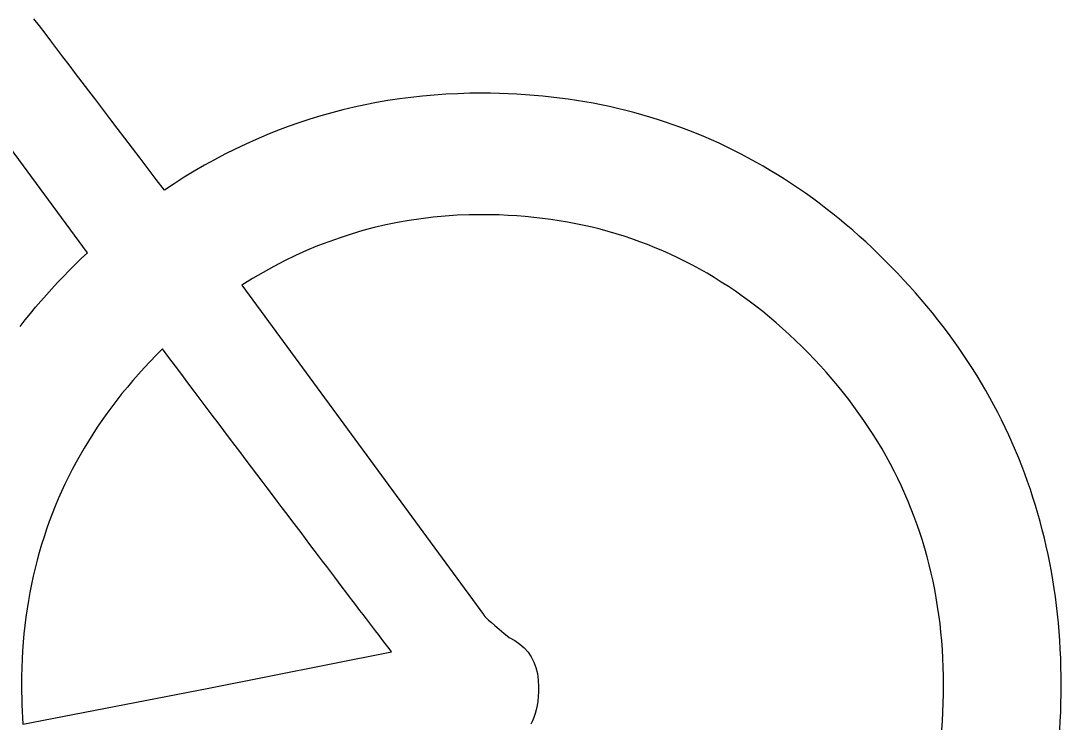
# Model space of a CAD drawing. Extents: x 99999.1 to 100095.7, y 99995 to 100010.7.
# Drawn here: x 100063.3599 to 100063.4301, y 100003.6218 to 100003.6692 of the extents above; entities that cross this region are included whole.
import ezdxf

# ---------------------------------------------------------------- set-up
doc = ezdxf.new("R2010")
doc.units = 0
doc.layers.add('TR_SN_ConstructionSigns', color=7, linetype='Continuous')

msp = doc.modelspace()

# ---------------------------------------------------------------- linework, layer by layer
at = {"layer": 'TR_SN_ConstructionSigns'}
for p, q in [((100063.361108, 100003.668855), (100063.360736, 100003.669341)), ((100063.361489, 100003.668356), (100063.361108, 100003.668855)), ((100063.361881, 100003.667842), (100063.361489, 100003.668356)), ((100063.362283, 100003.667316), (100063.361881, 100003.667842)), ((100063.362695, 100003.666775), (100063.362283, 100003.667316)), ((100063.363118, 100003.666221), (100063.362695, 100003.666775)), ((100063.36355, 100003.665653), (100063.363118, 100003.666221)), ((100063.363993, 100003.665071), (100063.36355, 100003.665653)), ((100063.36435, 100003.65356), (100063.355809, 100003.665144)), ((100063.364446, 100003.664476), (100063.363993, 100003.665071)), ((100063.364909, 100003.663867), (100063.364446, 100003.664476)), ((100063.365383, 100003.663244), (100063.364909, 100003.663867)), ((100063.384627, 100003.663817), (100063.383859, 100003.663685)), ((100063.3854, 100003.663934), (100063.384627, 100003.663817)), ((100063.386179, 100003.664035), (100063.3854, 100003.663934)), ((100063.386962, 100003.66412), (100063.386179, 100003.664035)), ((100063.38775, 100003.66419), (100063.386962, 100003.66412)), ((100063.388543, 100003.664245), (100063.38775, 100003.66419)), ((100063.389342, 100003.664284), (100063.388543, 100003.664245)), ((100063.390145, 100003.664307), (100063.389342, 100003.664284)), ((100063.390953, 100003.664315), (100063.390145, 100003.664307)), ((100063.39155, 100003.664311), (100063.390953, 100003.664315)), ((100063.392145, 100003.664299), (100063.39155, 100003.664311)), ((100063.392736, 100003.664279), (100063.392145, 100003.664299)), ((100063.393324, 100003.664251), (100063.392736, 100003.664279)), ((100063.393908, 100003.664215), (100063.393324, 100003.664251)), ((100063.39449, 100003.66417), (100063.393908, 100003.664215)), ((100063.395068, 100003.664118), (100063.39449, 100003.66417)), ((100063.395643, 100003.664058), (100063.395068, 100003.664118)), ((100063.396214, 100003.66399), (100063.395643, 100003.664058)), ((100063.396783, 100003.663913), (100063.396214, 100003.66399)), ((100063.397348, 100003.663829), (100063.396783, 100003.663913)), ((100063.39791, 100003.663737), (100063.397348, 100003.663829)), ((100063.365867, 100003.662608), (100063.365383, 100003.663244)), ((100063.381584, 100003.663194), (100063.380835, 100003.663)), ((100063.382337, 100003.663373), (100063.381584, 100003.663194)), ((100063.383096, 100003.663537), (100063.382337, 100003.663373)), ((100063.383859, 100003.663685), (100063.383096, 100003.663537)), ((100063.398469, 100003.663637), (100063.39791, 100003.663737)), ((100063.399024, 100003.663528), (100063.398469, 100003.663637)), ((100063.399576, 100003.663412), (100063.399024, 100003.663528)), ((100063.400125, 100003.663287), (100063.399576, 100003.663412)), ((100063.400671, 100003.663155), (100063.400125, 100003.663287)), ((100063.401214, 100003.663014), (100063.400671, 100003.663155)), ((100063.366361, 100003.661958), (100063.365867, 100003.662608)), ((100063.379354, 100003.662564), (100063.37862, 100003.662323)), ((100063.380092, 100003.66279), (100063.379354, 100003.662564)), ((100063.380835, 100003.663), (100063.380092, 100003.66279)), ((100063.401753, 100003.662866), (100063.401214, 100003.663014)), ((100063.402289, 100003.662709), (100063.401753, 100003.662866)), ((100063.402822, 100003.662545), (100063.402289, 100003.662709)), ((100063.403352, 100003.662372), (100063.402822, 100003.662545)), ((100063.403878, 100003.662192), (100063.403352, 100003.662372)), ((100063.366865, 100003.661294), (100063.366361, 100003.661958)), ((100063.377168, 100003.661793), (100063.37645, 100003.661506)), ((100063.377892, 100003.662066), (100063.377168, 100003.661793)), ((100063.37862, 100003.662323), (100063.377892, 100003.662066)), ((100063.404401, 100003.662003), (100063.403878, 100003.662192)), ((100063.404921, 100003.661806), (100063.404401, 100003.662003)), ((100063.405438, 100003.661601), (100063.404921, 100003.661806)), ((100063.367379, 100003.660617), (100063.366865, 100003.661294)), ((100063.375736, 100003.661202), (100063.375028, 100003.660883)), ((100063.37645, 100003.661506), (100063.375736, 100003.661202)), ((100063.405952, 100003.661389), (100063.405438, 100003.661601)), ((100063.406462, 100003.661168), (100063.405952, 100003.661389)), ((100063.406969, 100003.660939), (100063.406462, 100003.661168)), ((100063.367904, 100003.659926), (100063.367379, 100003.660617)), ((100063.374324, 100003.660548), (100063.373625, 100003.660198)), ((100063.375028, 100003.660883), (100063.374324, 100003.660548)), ((100063.407473, 100003.660702), (100063.406969, 100003.660939)), ((100063.407973, 100003.660458), (100063.407473, 100003.660702)), ((100063.40847, 100003.660205), (100063.407973, 100003.660458)), ((100063.368438, 100003.659221), (100063.367904, 100003.659926)), ((100063.372932, 100003.659832), (100063.372243, 100003.659451)), ((100063.373625, 100003.660198), (100063.372932, 100003.659832)), ((100063.408965, 100003.659944), (100063.40847, 100003.660205)), ((100063.409455, 100003.659675), (100063.408965, 100003.659944)), ((100063.409943, 100003.659398), (100063.409455, 100003.659675)), ((100063.368983, 100003.658502), (100063.368438, 100003.659221)), ((100063.37156, 100003.659054), (100063.370881, 100003.658642)), ((100063.372243, 100003.659451), (100063.37156, 100003.659054)), ((100063.410427, 100003.659113), (100063.409943, 100003.659398)), ((100063.410909, 100003.65882), (100063.410427, 100003.659113)), ((100063.369539, 100003.65777), (100063.368983, 100003.658502)), ((100063.370207, 100003.658214), (100063.369539, 100003.65777)), ((100063.370881, 100003.658642), (100063.370207, 100003.658214)), ((100063.411386, 100003.658519), (100063.410909, 100003.65882)), ((100063.411861, 100003.65821), (100063.411386, 100003.658519)), ((100063.412333, 100003.657893), (100063.411861, 100003.65821)), ((100063.412801, 100003.657568), (100063.412333, 100003.657893)), ((100063.413266, 100003.657234), (100063.412801, 100003.657568)), ((100063.413728, 100003.656893), (100063.413266, 100003.657234)), ((100063.414186, 100003.656544), (100063.413728, 100003.656893)), ((100063.389295, 100003.65608), (100063.388478, 100003.656026)), ((100063.390117, 100003.656112), (100063.389295, 100003.65608)), ((100063.390945, 100003.656123), (100063.390117, 100003.656112)), ((100063.391544, 100003.656118), (100063.390945, 100003.656123)), ((100063.392138, 100003.656102), (100063.391544, 100003.656118)), ((100063.392729, 100003.656077), (100063.392138, 100003.656102)), ((100063.393315, 100003.656042), (100063.392729, 100003.656077)), ((100063.414641, 100003.656187), (100063.414186, 100003.656544)), ((100063.415093, 100003.655822), (100063.414641, 100003.656187)), ((100063.384483, 100003.655433), (100063.383702, 100003.65525)), ((100063.385271, 100003.655595), (100063.384483, 100003.655433)), ((100063.386064, 100003.655735), (100063.385271, 100003.655595)), ((100063.386863, 100003.655853), (100063.386064, 100003.655735)), ((100063.387668, 100003.65595), (100063.386863, 100003.655853)), ((100063.388478, 100003.656026), (100063.387668, 100003.65595)), ((100063.393897, 100003.655997), (100063.393315, 100003.656042)), ((100063.394475, 100003.655941), (100063.393897, 100003.655997)), ((100063.395049, 100003.655875), (100063.394475, 100003.655941)), ((100063.395619, 100003.6558), (100063.395049, 100003.655875)), ((100063.396185, 100003.655714), (100063.395619, 100003.6558)), ((100063.396747, 100003.655618), (100063.396185, 100003.655714)), ((100063.397304, 100003.655512), (100063.396747, 100003.655618)), ((100063.397858, 100003.655396), (100063.397304, 100003.655512)), ((100063.398407, 100003.65527), (100063.397858, 100003.655396)), ((100063.415542, 100003.655448), (100063.415093, 100003.655822)), ((100063.415988, 100003.655067), (100063.415542, 100003.655448)), ((100063.382156, 100003.654818), (100063.381392, 100003.654571)), ((100063.382926, 100003.655045), (100063.382156, 100003.654818)), ((100063.383702, 100003.65525), (100063.382926, 100003.655045)), ((100063.398953, 100003.655134), (100063.398407, 100003.65527)), ((100063.399494, 100003.654987), (100063.398953, 100003.655134)), ((100063.400031, 100003.654831), (100063.399494, 100003.654987)), ((100063.400564, 100003.654664), (100063.400031, 100003.654831)), ((100063.401093, 100003.654488), (100063.400564, 100003.654664)), ((100063.41643, 100003.654678), (100063.415988, 100003.655067)), ((100063.416869, 100003.65428), (100063.41643, 100003.654678)), ((100063.379881, 100003.65401), (100063.379134, 100003.653697)), ((100063.380633, 100003.654301), (100063.379881, 100003.65401)), ((100063.381392, 100003.654571), (100063.380633, 100003.654301)), ((100063.401618, 100003.654301), (100063.401093, 100003.654488)), ((100063.402139, 100003.654104), (100063.401618, 100003.654301)), ((100063.402656, 100003.653897), (100063.402139, 100003.654104)), ((100063.417305, 100003.653875), (100063.416869, 100003.65428)), ((100063.363933, 100003.653162), (100063.36435, 100003.65356)), ((100063.378393, 100003.653363), (100063.377658, 100003.653008)), ((100063.379134, 100003.653697), (100063.378393, 100003.653363)), ((100063.403169, 100003.65368), (100063.402656, 100003.653897)), ((100063.403677, 100003.653453), (100063.403169, 100003.65368)), ((100063.404182, 100003.653216), (100063.403677, 100003.653453)), ((100063.417738, 100003.653461), (100063.417305, 100003.653875)), ((100063.418167, 100003.65304), (100063.417738, 100003.653461)), ((100063.363121, 100003.652358), (100063.363523, 100003.652762)), ((100063.363523, 100003.652762), (100063.363933, 100003.653162)), ((100063.376929, 100003.65263), (100063.376205, 100003.652232)), ((100063.377658, 100003.653008), (100063.376929, 100003.65263)), ((100063.404682, 100003.652969), (100063.404182, 100003.653216)), ((100063.405178, 100003.652712), (100063.404682, 100003.652969)), ((100063.40567, 100003.652444), (100063.405178, 100003.652712)), ((100063.418594, 100003.65261), (100063.418167, 100003.65304)), ((100063.419014, 100003.652175), (100063.418594, 100003.65261)), ((100063.362336, 100003.651542), (100063.362725, 100003.651952)), ((100063.362725, 100003.651952), (100063.363121, 100003.652358)), ((100063.376205, 100003.652232), (100063.375487, 100003.651811)), ((100063.406159, 100003.652167), (100063.40567, 100003.652444)), ((100063.406643, 100003.651879), (100063.406159, 100003.652167)), ((100063.407123, 100003.651581), (100063.406643, 100003.651879)), ((100063.419427, 100003.651737), (100063.419014, 100003.652175)), ((100063.361579, 100003.650714), (100063.361954, 100003.651129)), ((100063.361954, 100003.651129), (100063.362336, 100003.651542)), ((100063.375487, 100003.651811), (100063.374775, 100003.651369)), ((100063.374775, 100003.651369), (100063.391069, 100003.629147)), ((100063.407598, 100003.651274), (100063.407123, 100003.651581)), ((100063.40807, 100003.650956), (100063.407598, 100003.651274)), ((100063.419832, 100003.651295), (100063.419427, 100003.651737)), ((100063.420229, 100003.65085), (100063.419832, 100003.651295)), ((100063.361211, 100003.650295), (100063.361579, 100003.650714)), ((100063.408538, 100003.650628), (100063.40807, 100003.650956)), ((100063.409001, 100003.65029), (100063.408538, 100003.650628)), ((100063.420618, 100003.650402), (100063.420229, 100003.65085)), ((100063.360496, 100003.649448), (100063.36085, 100003.649873)), ((100063.36085, 100003.649873), (100063.361211, 100003.650295)), ((100063.409461, 100003.649941), (100063.409001, 100003.65029)), ((100063.409916, 100003.649583), (100063.409461, 100003.649941)), ((100063.421, 100003.64995), (100063.420618, 100003.650402)), ((100063.421373, 100003.649495), (100063.421, 100003.64995)), ((100063.360149, 100003.649021), (100063.360496, 100003.649448)), ((100063.410368, 100003.649215), (100063.409916, 100003.649583)), ((100063.410815, 100003.648836), (100063.410368, 100003.649215)), ((100063.421739, 100003.649037), (100063.421373, 100003.649495)), ((100063.422096, 100003.648575), (100063.421739, 100003.649037)), ((100063.359809, 100003.64859), (100063.360149, 100003.649021)), ((100063.411258, 100003.648448), (100063.410815, 100003.648836)), ((100063.411697, 100003.648049), (100063.411258, 100003.648448)), ((100063.422446, 100003.648111), (100063.422096, 100003.648575)), ((100063.412132, 100003.647641), (100063.411697, 100003.648049)), ((100063.412563, 100003.647222), (100063.412132, 100003.647641)), ((100063.422788, 100003.647642), (100063.422446, 100003.648111)), ((100063.423123, 100003.647171), (100063.422788, 100003.647642)), ((100063.36941, 100003.64707), (100063.368992, 100003.646651)), ((100063.369849, 100003.646486), (100063.36941, 100003.64707)), ((100063.41299, 100003.646793), (100063.412563, 100003.647222)), ((100063.423449, 100003.646696), (100063.423123, 100003.647171)), ((100063.368583, 100003.646228), (100063.368184, 100003.645801)), ((100063.368992, 100003.646651), (100063.368583, 100003.646228)), ((100063.370283, 100003.64591), (100063.369849, 100003.646486)), ((100063.41341, 100003.646357), (100063.41299, 100003.646793)), ((100063.413819, 100003.645917), (100063.41341, 100003.646357)), ((100063.423767, 100003.646218), (100063.423449, 100003.646696)), ((100063.424078, 100003.645737), (100063.423767, 100003.646218)), ((100063.368184, 100003.645801), (100063.367794, 100003.64537)), ((100063.370712, 100003.645342), (100063.370283, 100003.64591)), ((100063.414219, 100003.645473), (100063.413819, 100003.645917)), ((100063.424381, 100003.645252), (100063.424078, 100003.645737)), ((100063.367413, 100003.644936), (100063.367042, 100003.644497)), ((100063.367794, 100003.64537), (100063.367413, 100003.644936)), ((100063.371135, 100003.64478), (100063.370712, 100003.645342)), ((100063.41461, 100003.645025), (100063.414219, 100003.645473)), ((100063.41499, 100003.644572), (100063.41461, 100003.645025)), ((100063.424675, 100003.644764), (100063.424381, 100003.645252)), ((100063.367042, 100003.644497), (100063.36668, 100003.644055)), ((100063.371553, 100003.644226), (100063.371135, 100003.64478)), ((100063.371965, 100003.643679), (100063.371553, 100003.644226)), ((100063.41536, 100003.644116), (100063.41499, 100003.644572)), ((100063.415721, 100003.643656), (100063.41536, 100003.644116)), ((100063.424962, 100003.644273), (100063.424675, 100003.644764)), ((100063.425242, 100003.643778), (100063.424962, 100003.644273)), ((100063.366328, 100003.643609), (100063.365985, 100003.643159)), ((100063.36668, 100003.644055), (100063.366328, 100003.643609)), ((100063.372372, 100003.64314), (100063.371965, 100003.643679)), ((100063.416072, 100003.643192), (100063.415721, 100003.643656)), ((100063.425513, 100003.64328), (100063.425242, 100003.643778)), ((100063.365652, 100003.642705), (100063.365328, 100003.642247)), ((100063.365985, 100003.643159), (100063.365652, 100003.642705)), ((100063.372773, 100003.642608), (100063.372372, 100003.64314)), ((100063.416412, 100003.642723), (100063.416072, 100003.643192)), ((100063.416743, 100003.642251), (100063.416412, 100003.642723)), ((100063.425776, 100003.642779), (100063.425513, 100003.64328)), ((100063.426032, 100003.642275), (100063.425776, 100003.642779)), ((100063.365328, 100003.642247), (100063.365013, 100003.641785)), ((100063.373169, 100003.642083), (100063.372773, 100003.642608)), ((100063.373559, 100003.641565), (100063.373169, 100003.642083)), ((100063.417064, 100003.641774), (100063.416743, 100003.642251)), ((100063.426279, 100003.641767), (100063.426032, 100003.642275)), ((100063.364707, 100003.64132), (100063.364411, 100003.640851)), ((100063.365013, 100003.641785), (100063.364707, 100003.64132)), ((100063.373944, 100003.641055), (100063.373559, 100003.641565)), ((100063.417375, 100003.641294), (100063.417064, 100003.641774)), ((100063.426519, 100003.641256), (100063.426279, 100003.641767)), ((100063.364411, 100003.640851), (100063.364125, 100003.640377)), ((100063.374324, 100003.640552), (100063.373944, 100003.641055)), ((100063.417677, 100003.640809), (100063.417375, 100003.641294)), ((100063.417968, 100003.640321), (100063.417677, 100003.640809)), ((100063.426751, 100003.640742), (100063.426519, 100003.641256)), ((100063.426975, 100003.640224), (100063.426751, 100003.640742)), ((100063.363848, 100003.6399), (100063.36358, 100003.639419)), ((100063.364125, 100003.640377), (100063.363848, 100003.6399)), ((100063.374698, 100003.640056), (100063.374324, 100003.640552)), ((100063.375066, 100003.639568), (100063.374698, 100003.640056)), ((100063.41825, 100003.639828), (100063.417968, 100003.640321)), ((100063.427191, 100003.639703), (100063.426975, 100003.640224)), ((100063.36358, 100003.639419), (100063.363322, 100003.638934)), ((100063.375429, 100003.639087), (100063.375066, 100003.639568)), ((100063.418521, 100003.639331), (100063.41825, 100003.639828)), ((100063.418783, 100003.638831), (100063.418521, 100003.639331)), ((100063.4274, 100003.639179), (100063.427191, 100003.639703)), ((100063.363322, 100003.638934), (100063.363073, 100003.638445)), ((100063.375787, 100003.638613), (100063.375429, 100003.639087)), ((100063.376139, 100003.638147), (100063.375787, 100003.638613)), ((100063.419035, 100003.638326), (100063.418783, 100003.638831)), ((100063.4276, 100003.638651), (100063.4274, 100003.639179)), ((100063.427793, 100003.63812), (100063.4276, 100003.638651)), ((100063.362833, 100003.637953), (100063.362603, 100003.637456)), ((100063.363073, 100003.638445), (100063.362833, 100003.637953)), ((100063.376486, 100003.637688), (100063.376139, 100003.638147)), ((100063.419277, 100003.637817), (100063.419035, 100003.638326)), ((100063.419509, 100003.637304), (100063.419277, 100003.637817)), ((100063.427978, 100003.637586), (100063.427793, 100003.63812)), ((100063.362603, 100003.637456), (100063.362382, 100003.636956)), ((100063.376827, 100003.637236), (100063.376486, 100003.637688)), ((100063.377163, 100003.636791), (100063.376827, 100003.637236)), ((100063.419731, 100003.636787), (100063.419509, 100003.637304)), ((100063.428155, 100003.637049), (100063.427978, 100003.637586)), ((100063.362171, 100003.636452), (100063.361969, 100003.635944)), ((100063.362382, 100003.636956), (100063.362171, 100003.636452)), ((100063.377494, 100003.636354), (100063.377163, 100003.636791)), ((100063.419944, 100003.636266), (100063.419731, 100003.636787)), ((100063.428324, 100003.636508), (100063.428155, 100003.637049)), ((100063.428485, 100003.635964), (100063.428324, 100003.636508)), ((100063.361969, 100003.635944), (100063.361776, 100003.635432)), ((100063.377819, 100003.635924), (100063.377494, 100003.636354)), ((100063.378138, 100003.635502), (100063.377819, 100003.635924)), ((100063.420146, 100003.635741), (100063.419944, 100003.636266)), ((100063.420339, 100003.635212), (100063.420146, 100003.635741)), ((100063.428638, 100003.635417), (100063.428485, 100003.635964)), ((100063.361776, 100003.635432), (100063.361593, 100003.634916)), ((100063.378452, 100003.635086), (100063.378138, 100003.635502)), ((100063.378761, 100003.634678), (100063.378452, 100003.635086)), ((100063.420521, 100003.634679), (100063.420339, 100003.635212)), ((100063.428784, 100003.634866), (100063.428638, 100003.635417)), ((100063.361419, 100003.634396), (100063.361255, 100003.633872)), ((100063.361593, 100003.634916), (100063.361419, 100003.634396)), ((100063.379064, 100003.634278), (100063.378761, 100003.634678)), ((100063.420694, 100003.634142), (100063.420521, 100003.634679)), ((100063.428921, 100003.634312), (100063.428784, 100003.634866)), ((100063.429051, 100003.633755), (100063.428921, 100003.634312)), ((100063.361255, 100003.633872), (100063.3611, 100003.633345)), ((100063.379362, 100003.633884), (100063.379064, 100003.634278)), ((100063.379654, 100003.633498), (100063.379362, 100003.633884)), ((100063.420857, 100003.6336), (100063.420694, 100003.634142)), ((100063.42101, 100003.633055), (100063.420857, 100003.6336)), ((100063.429173, 100003.633194), (100063.429051, 100003.633755)), ((100063.3611, 100003.633345), (100063.360954, 100003.632814)), ((100063.379941, 100003.63312), (100063.379654, 100003.633498)), ((100063.380222, 100003.632748), (100063.379941, 100003.63312)), ((100063.421154, 100003.632506), (100063.42101, 100003.633055)), ((100063.429287, 100003.63263), (100063.429173, 100003.633194)), ((100063.360818, 100003.632278), (100063.360691, 100003.631739)), ((100063.360954, 100003.632814), (100063.360818, 100003.632278)), ((100063.380498, 100003.632384), (100063.380222, 100003.632748)), ((100063.380768, 100003.632027), (100063.380498, 100003.632384)), ((100063.421287, 100003.631952), (100063.421154, 100003.632506)), ((100063.429393, 100003.632063), (100063.429287, 100003.63263)), ((100063.360691, 100003.631739), (100063.360574, 100003.631196)), ((100063.381033, 100003.631678), (100063.380768, 100003.632027)), ((100063.381293, 100003.631336), (100063.381033, 100003.631678)), ((100063.42141, 100003.631395), (100063.421287, 100003.631952)), ((100063.429491, 100003.631493), (100063.429393, 100003.632063)), ((100063.429582, 100003.630919), (100063.429491, 100003.631493)), ((100063.360574, 100003.631196), (100063.360466, 100003.630649)), ((100063.381547, 100003.631001), (100063.381293, 100003.631336)), ((100063.381796, 100003.630673), (100063.381547, 100003.631001)), ((100063.421524, 100003.630833), (100063.42141, 100003.631395)), ((100063.421628, 100003.630268), (100063.421524, 100003.630833)), ((100063.429664, 100003.630342), (100063.429582, 100003.630919)), ((100063.360367, 100003.630099), (100063.360278, 100003.629544)), ((100063.360466, 100003.630649), (100063.360367, 100003.630099)), ((100063.382039, 100003.630353), (100063.381796, 100003.630673)), ((100063.382276, 100003.63004), (100063.382039, 100003.630353)), ((100063.421722, 100003.629698), (100063.421628, 100003.630268)), ((100063.429739, 100003.629761), (100063.429664, 100003.630342)), ((100063.360278, 100003.629544), (100063.360198, 100003.628986)), ((100063.382509, 100003.629734), (100063.382276, 100003.63004)), ((100063.382736, 100003.629436), (100063.382509, 100003.629734)), ((100063.382957, 100003.629145), (100063.382736, 100003.629436)), ((100063.421805, 100003.629124), (100063.421722, 100003.629698)), ((100063.429806, 100003.629178), (100063.429739, 100003.629761)), ((100063.360198, 100003.628986), (100063.360127, 100003.628423)), ((100063.383173, 100003.628861), (100063.382957, 100003.629145)), ((100063.383383, 100003.628585), (100063.383173, 100003.628861)), ((100063.391069, 100003.629147), (100063.39109, 100003.629104)), ((100063.39109, 100003.629104), (100063.391155, 100003.62903)), ((100063.391155, 100003.62903), (100063.391262, 100003.628922)), ((100063.391262, 100003.628922), (100063.391413, 100003.628783)), ((100063.391413, 100003.628783), (100063.391607, 100003.628611)), ((100063.42188, 100003.628547), (100063.421805, 100003.629124)), ((100063.429865, 100003.628591), (100063.429806, 100003.629178)), ((100063.360127, 100003.628423), (100063.360066, 100003.627857)), ((100063.383588, 100003.628316), (100063.383383, 100003.628585)), ((100063.383788, 100003.628054), (100063.383588, 100003.628316)), ((100063.383982, 100003.6278), (100063.383788, 100003.628054)), ((100063.391607, 100003.628611), (100063.391844, 100003.628407)), ((100063.391844, 100003.628407), (100063.392125, 100003.628171)), ((100063.392125, 100003.628171), (100063.392448, 100003.627902)), ((100063.421944, 100003.627965), (100063.42188, 100003.628547)), ((100063.421998, 100003.627379), (100063.421944, 100003.627965)), ((100063.429916, 100003.628), (100063.429865, 100003.628591)), ((100063.429959, 100003.627407), (100063.429916, 100003.628)), ((100063.360015, 100003.627287), (100063.359972, 100003.626713)), ((100063.360066, 100003.627857), (100063.360015, 100003.627287)), ((100063.384171, 100003.627552), (100063.383982, 100003.6278)), ((100063.384354, 100003.627312), (100063.384171, 100003.627552)), ((100063.384532, 100003.62708), (100063.384354, 100003.627312)), ((100063.392448, 100003.627902), (100063.392814, 100003.627602)), ((100063.392814, 100003.627602), (100063.39319, 100003.627397)), ((100063.39319, 100003.627397), (100063.393527, 100003.627164)), ((100063.422043, 100003.626789), (100063.421998, 100003.627379)), ((100063.429995, 100003.62681), (100063.429959, 100003.627407)), ((100063.359972, 100003.626713), (100063.359939, 100003.626135)), ((100063.372434, 100003.624171), (100063.384871, 100003.626637)), ((100063.384704, 100003.626855), (100063.384532, 100003.62708)), ((100063.384871, 100003.626637), (100063.384704, 100003.626855)), ((100063.393527, 100003.627164), (100063.393823, 100003.626903)), ((100063.393823, 100003.626903), (100063.39408, 100003.626613)), ((100063.39408, 100003.626613), (100063.394298, 100003.626295)), ((100063.422077, 100003.626195), (100063.422043, 100003.626789)), ((100063.430022, 100003.62621), (100063.429995, 100003.62681)), ((100063.359939, 100003.626135), (100063.359916, 100003.625554)), ((100063.394298, 100003.626295), (100063.394476, 100003.625948)), ((100063.394476, 100003.625948), (100063.394615, 100003.625572)), ((100063.422102, 100003.625597), (100063.422077, 100003.626195)), ((100063.430042, 100003.625606), (100063.430022, 100003.62621)), ((100063.359916, 100003.625554), (100063.359902, 100003.624968)), ((100063.394615, 100003.625572), (100063.394714, 100003.625168)), ((100063.394714, 100003.625168), (100063.394773, 100003.624735)), ((100063.422117, 100003.624995), (100063.422102, 100003.625597)), ((100063.430053, 100003.625), (100063.430042, 100003.625606)), ((100063.359902, 100003.624968), (100063.359897, 100003.624379)), ((100063.394773, 100003.624735), (100063.394793, 100003.624274)), ((100063.422122, 100003.624389), (100063.422117, 100003.624995)), ((100063.430057, 100003.624389), (100063.430053, 100003.625)), ((100063.359897, 100003.624379), (100063.359922, 100003.623072)), ((100063.359998, 100003.621765), (100063.372434, 100003.624171)), ((100063.394786, 100003.623939), (100063.394767, 100003.623617)), ((100063.394793, 100003.624274), (100063.394786, 100003.623939)), ((100063.422102, 100003.623171), (100063.422117, 100003.623778)), ((100063.422117, 100003.623778), (100063.422122, 100003.624389)), ((100063.430042, 100003.623173), (100063.430053, 100003.623779)), ((100063.430053, 100003.623779), (100063.430057, 100003.624389)), ((100063.359922, 100003.623072), (100063.359998, 100003.621765)), ((100063.394736, 100003.623309), (100063.394691, 100003.623015)), ((100063.394767, 100003.623617), (100063.394736, 100003.623309)), ((100063.422077, 100003.622568), (100063.422102, 100003.623171)), ((100063.430022, 100003.622569), (100063.430042, 100003.623173)), ((100063.394565, 100003.622467), (100063.394482, 100003.622214)), ((100063.394634, 100003.622734), (100063.394565, 100003.622467)), ((100063.394691, 100003.623015), (100063.394634, 100003.622734)), ((100063.422043, 100003.621969), (100063.422077, 100003.622568)), ((100063.429995, 100003.621969), (100063.430022, 100003.622569)), ((100063.394387, 100003.621975), (100063.39428, 100003.621749)), ((100063.394482, 100003.622214), (100063.394387, 100003.621975)), ((100063.421998, 100003.621375), (100063.422043, 100003.621969)), ((100063.429959, 100003.621372), (100063.429995, 100003.621969))]:
    msp.add_line(p, q, dxfattribs=at)

doc.saveas('drawing.dxf')
